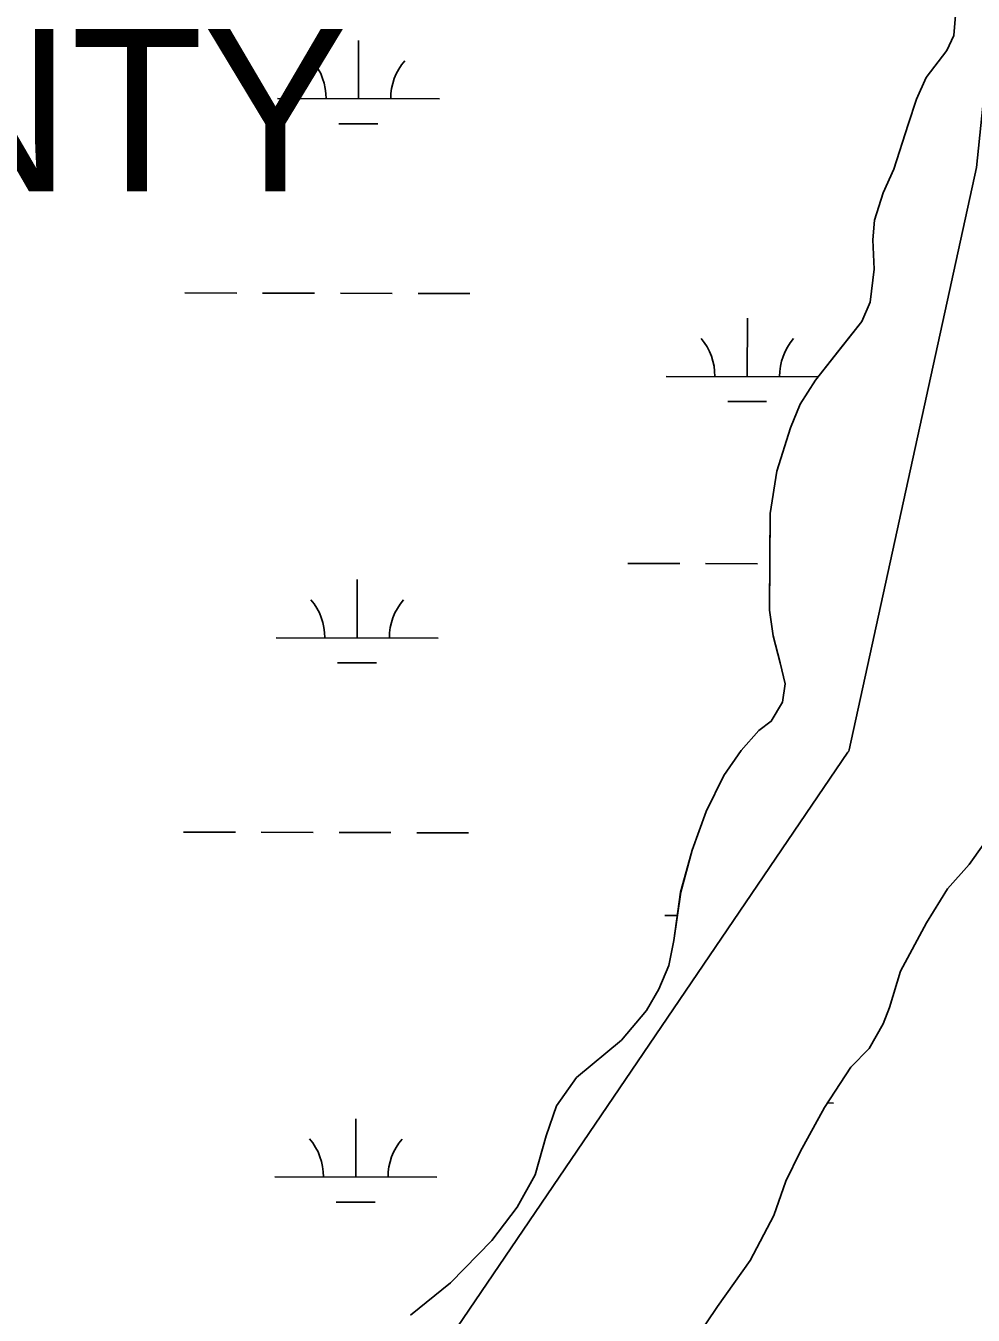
# Model space of a CAD drawing. Extents: x 3172297 to 3210190, y 958463 to 983887.
# Drawn here: x 3201899 to 3202484, y 980692 to 981487 of the extents above; entities that cross this region are included whole.
import ezdxf

# ---------------------------------------------------------------- set-up
doc = ezdxf.new("R2010")
doc.units = 0
for name, color, linetype in [('V-SITE-VEGE', 7, 'Continuous'), ('V-TOPO-BNDY', 7, 'Continuous'), ('V-TOPO-GNAM-IDEN', 7, 'Continuous'), ('V-TOPO-SHOR', 7, 'Continuous'), ('V-WETL-SWMP', 7, 'Continuous')]:
    doc.layers.add(name, color=color, linetype=linetype)

msp = doc.modelspace()

# ---------------------------------------------------------------- linework, layer by layer
at = {"layer": 'V-SITE-VEGE'}
for p, q in [((3202473.52, 981493.74), (3202472.47, 981481.16)), ((3202472.47, 981481.16), (3202468.07, 981472.03)), ((3202468.07, 981472.03), (3202455.39, 981455.37)), ((3202455.39, 981455.37), (3202449.4, 981441.84)), ((3202449.4, 981441.84), (3202444.22, 981426.26)), ((3202444.22, 981426.26), (3202435.45, 981398.81)), ((3202435.45, 981398.81), (3202428.93, 981384.1)), ((3202428.93, 981384.1), (3202423.4, 981367.33)), ((3202423.4, 981367.33), (3202422.52, 981355.08)), ((3202422.52, 981355.08), (3202423.27, 981337.03)), ((3202423.27, 981337.03), (3202420.91, 981316.63)), ((3202420.91, 981316.63), (3202415.62, 981304.63)), ((3202415.62, 981304.63), (3202387.15, 981268.63)), ((3202387.15, 981268.63), (3202377.56, 981253.79)), ((3202377.56, 981253.79), (3202371.54, 981239.08)), ((3202371.54, 981239.08), (3202363.13, 981212.47)), ((3202363.13, 981212.47), (3202359.15, 981186.32)), ((3202359.15, 981186.32), (3202358.74, 981126.57)), ((3202358.74, 981126.57), (3202360.88, 981110.7)), ((3202360.88, 981110.7), (3202365.23, 981094.12)), ((3202365.23, 981094.12), (3202368.26, 981081.13)), ((3202368.26, 981081.13), (3202366.73, 981069.92)), ((3202366.73, 981069.92), (3202359.74, 981058.11)), ((3202359.74, 981058.11), (3202352.16, 981052.27)), ((3202352.16, 981052.27), (3202341.24, 981040.01)), ((3202341.24, 981040.01), (3202330.45, 981024.68)), ((3202330.45, 981024.68), (3202319.55, 981002.37)), ((3202319.55, 981002.37), (3202310.84, 980978.5)), ((3202310.84, 980978.5), (3202303.8, 980952.56)), ((3202303.8, 980952.56), (3202299.6, 980922.83)), ((3202299.6, 980922.83), (3202296.47, 980907.39)), ((3202296.47, 980907.39), (3202290.29, 980892.84)), ((3202290.29, 980892.84), (3202282.76, 980879.51)), ((3202282.76, 980879.51), (3202267.33, 980861.35)), ((3202267.33, 980861.35), (3202239.57, 980838.29)), ((3202239.57, 980838.29), (3202227.21, 980820.77)), ((3202227.21, 980820.77), (3202220.8, 980802.31)), ((3202220.8, 980802.31), (3202213.91, 980778.1)), ((3202213.91, 980778.1), (3202202.76, 980758.33)), ((3202202.76, 980758.33), (3202187.29, 980737.62)), ((3202187.29, 980737.62), (3202161.69, 980711.45)), ((3202161.69, 980711.45), (3202137.04, 980691.57))]:
    msp.add_line(p, q, dxfattribs=at)
msp.add_lwpolyline([(3202208.42, 980521.24), (3202217.36, 980545.92), (3202224.85, 980561.61), (3202240.83, 980586.84), (3202260.58, 980614.64), (3202283.35, 980639.54), (3202307.07, 980667.94), (3202326.62, 980696.85), (3202346.81, 980725.3), (3202361.3, 980753.18), (3202368.65, 980774.37), (3202377.49, 980792.46), (3202392.62, 980819.68), (3202408.81, 980844.68), (3202420.24, 980856.07), (3202428.76, 980871.38), (3202432.65, 980881.42), (3202439.58, 980903.93), (3202455.63, 980933.77), (3202468.47, 980954.65), (3202481.87, 980969.59), (3202490.62, 980981.76)], dxfattribs=at)
at = {"layer": 'V-TOPO-BNDY'}
msp.add_lwpolyline([(3201904.19, 980023.47), (3201927.1, 980127.56), (3201932.78, 980142.42), (3202034.28, 980407.89), (3202106.39, 980596.48), (3202407.12, 981038.98), (3202407.59, 981039.67), (3202407.76, 981040.47), (3202486.56, 981399.66), (3202553.1, 982045.38)], dxfattribs=at)
at = {"layer": 'V-TOPO-SHOR'}
for points in [[(3202473.52, 981493.74), (3202472.47, 981481.16), (3202468.07, 981472.03), (3202455.39, 981455.37)], [(3202455.39, 981455.37), (3202449.4, 981441.84), (3202444.22, 981426.26), (3202435.45, 981398.81), (3202428.93, 981384.1), (3202423.39, 981367.33), (3202422.52, 981355.08), (3202423.27, 981337.03), (3202420.91, 981316.63), (3202415.62, 981304.63), (3202403.81, 981289.66), (3202387.15, 981268.63), (3202377.56, 981253.79), (3202371.54, 981239.08), (3202363.13, 981212.47), (3202359.15, 981186.32), (3202358.92, 981159.93), (3202358.74, 981126.57), (3202360.88, 981110.7), (3202365.23, 981094.12), (3202368.26, 981081.13), (3202366.73, 981069.92), (3202359.74, 981058.11), (3202352.16, 981052.27), (3202341.24, 981040.01), (3202330.45, 981024.68), (3202319.55, 981002.37), (3202310.84, 980978.5), (3202303.8, 980952.56), (3202299.6, 980922.83), (3202296.47, 980907.39), (3202290.29, 980892.84), (3202282.76, 980879.51), (3202267.33, 980861.35), (3202239.57, 980838.29), (3202227.21, 980820.77), (3202220.8, 980802.31), (3202213.91, 980778.1), (3202202.76, 980758.33), (3202187.29, 980737.62), (3202161.69, 980711.45), (3202137.04, 980691.57)], [(3202307.07, 980667.94), (3202326.62, 980696.85), (3202346.81, 980725.3), (3202361.3, 980753.18), (3202368.65, 980774.37), (3202377.49, 980792.46), (3202392.62, 980819.68), (3202408.81, 980844.68), (3202420.24, 980856.07), (3202428.76, 980871.38), (3202432.65, 980881.42), (3202439.58, 980903.93), (3202455.63, 980933.77), (3202468.47, 980954.65), (3202481.87, 980969.59), (3202490.62, 980981.76)]]:
    msp.add_lwpolyline(points, dxfattribs=at)
at = {"layer": 'V-WETL-SWMP'}
for p, q in [((3202473.52, 981493.74), (3202472.47, 981481.15)), ((3202104.84, 981442.16), (3202104.93, 981478.16)), ((3202472.47, 981481.15), (3202468.07, 981472.03)), ((3202468.07, 981472.03), (3202455.39, 981455.37)), ((3202455.39, 981455.37), (3202449.39, 981441.84)), ((3202054.84, 981442.28), (3202154.84, 981442.03)), ((3202449.39, 981441.84), (3202444.22, 981426.26)), ((3202092.81, 981426.76), (3202116.81, 981426.7)), ((3202444.22, 981426.26), (3202435.45, 981398.81)), ((3202435.45, 981398.81), (3202428.93, 981384.1)), ((3202428.93, 981384.1), (3202423.39, 981367.33)), ((3202423.39, 981367.33), (3202422.52, 981355.08)), ((3202422.52, 981355.08), (3202423.27, 981337.03)), ((3202423.27, 981337.03), (3202420.91, 981316.63)), ((3201997.7, 981322.35), (3202029.7, 981322.27)), ((3202045.7, 981322.23), (3202077.7, 981322.15)), ((3202093.7, 981322.11), (3202125.7, 981322.03)), ((3202141.7, 981322), (3202173.7, 981321.92)), ((3202420.91, 981316.63), (3202415.62, 981304.63)), ((3202344.89, 981270.75), (3202344.98, 981306.75)), ((3202415.62, 981304.63), (3202403.81, 981289.65)), ((3202403.81, 981289.65), (3202387.15, 981268.63)), ((3202294.89, 981270.87), (3202388.74, 981270.64)), ((3202387.15, 981268.63), (3202377.55, 981253.79)), ((3202332.85, 981255.35), (3202356.85, 981255.29)), ((3202377.55, 981253.79), (3202371.54, 981239.08)), ((3202371.54, 981239.08), (3202363.13, 981212.47)), ((3202363.13, 981212.47), (3202359.15, 981186.32)), ((3202359.15, 981186.32), (3202358.92, 981159.93)), ((3202358.92, 981159.93), (3202358.75, 981126.57)), ((3202271.2, 981155.5), (3202303.2, 981155.42)), ((3202319.2, 981155.38), (3202351.2, 981155.3)), ((3202104.02, 981109.48), (3202104.11, 981145.48)), ((3202358.75, 981126.57), (3202360.89, 981110.7)), ((3202054.02, 981109.61), (3202154.02, 981109.36)), ((3202360.89, 981110.7), (3202365.23, 981094.12)), ((3202091.98, 981094.08), (3202115.98, 981094.02)), ((3202365.23, 981094.12), (3202368.26, 981081.13)), ((3202368.26, 981081.13), (3202366.73, 981069.92)), ((3202366.73, 981069.92), (3202359.74, 981058.11)), ((3202359.74, 981058.11), (3202352.16, 981052.27)), ((3202352.16, 981052.27), (3202341.24, 981040.01)), ((3202341.24, 981040.01), (3202330.45, 981024.68)), ((3202330.45, 981024.68), (3202319.55, 981002.37)), ((3202319.55, 981002.37), (3202310.84, 980978.5)), ((3201996.88, 980989.68), (3202028.88, 980989.6)), ((3202044.88, 980989.56), (3202076.88, 980989.48)), ((3202092.88, 980989.44), (3202124.88, 980989.36)), ((3202140.88, 980989.32), (3202172.88, 980989.24)), ((3202310.84, 980978.5), (3202303.81, 980952.56)), ((3202303.81, 980952.56), (3202299.6, 980922.83)), ((3202294.07, 980938.2), (3202301.77, 980938.18)), ((3202299.6, 980922.83), (3202296.47, 980907.39)), ((3202296.47, 980907.39), (3202290.29, 980892.84)), ((3202290.29, 980892.84), (3202282.76, 980879.51)), ((3202282.76, 980879.51), (3202267.33, 980861.36)), ((3202267.33, 980861.36), (3202239.57, 980838.29)), ((3202239.57, 980838.29), (3202227.21, 980820.77)), ((3202227.21, 980820.77), (3202220.8, 980802.31)), ((3202394.43, 980822.52), (3202398.27, 980822.51)), ((3202103.2, 980776.81), (3202103.29, 980812.81)), ((3202220.8, 980802.31), (3202213.91, 980778.1)), ((3202053.2, 980776.93), (3202153.2, 980776.69)), ((3202213.91, 980778.1), (3202202.76, 980758.32)), ((3202091.16, 980761.41), (3202115.16, 980761.35)), ((3202202.76, 980758.32), (3202187.29, 980737.62)), ((3202187.29, 980737.62), (3202161.69, 980711.45)), ((3202161.69, 980711.45), (3202137.04, 980691.57))]:
    msp.add_line(p, q, dxfattribs=at)
for points in [[(3202420.24, 980856.07), (3202428.76, 980871.38), (3202432.65, 980881.42), (3202439.58, 980903.93), (3202455.63, 980933.77), (3202468.47, 980954.65), (3202481.87, 980969.59), (3202490.62, 980981.76)], [(3202307.07, 980667.94), (3202326.61, 980696.85), (3202346.81, 980725.3), (3202361.29, 980753.19), (3202368.65, 980774.37), (3202377.49, 980792.46), (3202392.62, 980819.68), (3202408.81, 980844.68), (3202420.24, 980856.07)]]:
    msp.add_lwpolyline(points, dxfattribs=at)
for centre, start, end in [((3202049.6, 981442.77), 359.0865, 40.63016), ((3202160.09, 981442.5), 139.0865, 180.63016), ((3202289.65, 981271.36), 359.0865, 40.63016), ((3202400.14, 981271.09), 139.0865, 180.63016), ((3202048.78, 981110.1), 359.0865, 40.63016), ((3202159.27, 981109.82), 139.0865, 180.63016), ((3202047.96, 980777.42), 359.0865, 40.63016), ((3202158.44, 980777.15), 139.0865, 180.63016)]:
    msp.add_arc(centre, 35.25, start, end, dxfattribs=at)

# ---------------------------------------------------------------- texts
at = {"layer": 'V-TOPO-GNAM-IDEN'}
msp.add_text('COUNTY', height=100, dxfattribs=at).set_placement((3201533.56, 981385.14))

doc.saveas('drawing.dxf')
